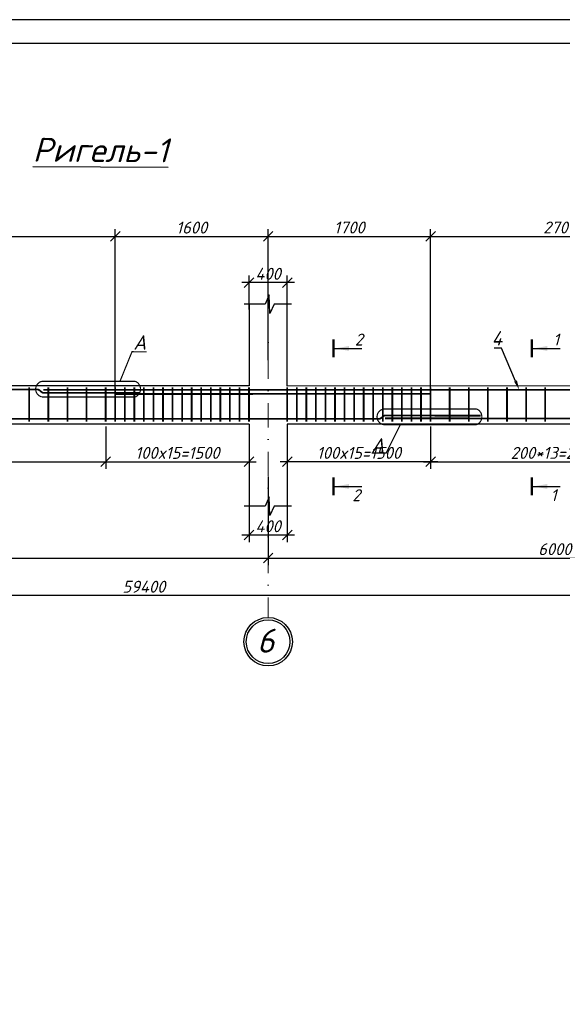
# Model space of a CAD drawing. Header units: millimetres. Extents: x -33345 to 4712671, y -3392 to 121473.
# Tile 523 of 656: x 2625015 to 2636372, y 65899 to 86501. Entities that reach past the tile are written whole.
import ezdxf
from ezdxf import colors
from ezdxf.entities.mleader import LeaderData, LeaderLine
from ezdxf.math import Vec2, Vec3

# ---------------------------------------------------------------- set-up
doc = ezdxf.new("R2010")
doc.units = ezdxf.units.MM
doc.linetypes.add('DASHDOTX2', pattern=[50.8, 25.4, -12.7, 0, -12.7])
doc.layers.add('0.25', color=7, linetype='Continuous', lineweight=25)
doc.layers.add('АСО-Текст', color=7, linetype='Continuous', lineweight=20)
doc.layers.add('Лист', color=7, linetype='Continuous')
doc.styles.add('_text', font='isocpeui.ttf')
doc.styles.add('Arch-Dim', font='isocpeui.ttf', dxfattribs={"height": 200})
doc.styles.add('GOST 2.304', font='isocpeui.ttf')
doc.styles.add('RUSS', font='RUSS.shx', dxfattribs={"width": 0.8, "oblique": 15, "height": 250})
doc.styles.add('ГОСТ 250', font='isocpeui.ttf', dxfattribs={"height": 250})
doc.styles.add('Тохир', font='isocpeui.ttf', dxfattribs={"oblique": 2, "height": 250})
doc.dimstyles.new('Islom 94', dxfattribs={"dimtxt": 250, "dimasz": 200, "dimexe": 150, "dimexo": 100, "dimgap": 60, "dimtad": 1, "dimdec": 0, "dimtxsty": '_text', "dimblk": 'OBLIQUE', "dimcen": 0, "dimdle": 150, "dimadec": 0, "dimazin": 0, "dimtfac": 1, "dimtdec": 0, "dimtmove": 0, "dimatfit": 3, "dimfxl": 1, "dimarcsym": 0})

# ---------------------------------------------------------------- blocks, each defined once
blk = doc.blocks.new('*U327')
at = {"layer": '0.25', "color": 5, "linetype": 'Continuous', "lineweight": 25, "ltscale": 100}
blk.add_lwpolyline([(-125914, 0), (0, 0), (0, 42000), (-125914, 42000), (-125914, 0)], dxfattribs=at)
at = {"layer": '0.25', "color": 7, "linetype": 'Continuous', "lineweight": 30, "ltscale": 100}
blk.add_lwpolyline([(-123914, 500), (-500, 500), (-500, 41500), (-123914, 41500), (-123914, 500)], dxfattribs=at)
blk = doc.blocks.new('_Oblique')
at = {"color": 0, "linetype": 'ByBlock', "lineweight": -2}
blk.add_line((-0.5, -0.5), (0.5, 0.5), dxfattribs=at)
blk = doc.blocks.new('*D1418')
at = {"color": 0, "lineweight": -2, "ltscale": 10, "transparency": 16777216}
for p, q in [((2629815, 76322), (2629815, 75567)), ((2630615, 76322), (2630615, 75567)), ((2630765, 75717), (2629665, 75717))]:
    blk.add_line(p, q, dxfattribs=at)
at = {"layer": 'Defpoints', "color": 0, "ltscale": 10, "transparency": 16777216}
for p in [(2629815, 76422), (2630615, 76422), (2629815, 75717)]:
    blk.add_point(p, dxfattribs=at)
at = {"color": 0, "lineweight": -2, "ltscale": 10, "transparency": 16777216, "xscale": 200, "yscale": 200, "zscale": 200, "rotation": 180}
blk.add_blockref('_Oblique', (2629815, 75717), dxfattribs=at)
at = {"color": 0, "lineweight": -2, "ltscale": 10, "transparency": 16777216, "xscale": 200, "yscale": 200, "zscale": 200}
blk.add_blockref('_Oblique', (2630615, 75717), dxfattribs=at)
at = {"color": 0, "ltscale": 10, "transparency": 16777216, "insert": (2630215, 75902), "char_height": 250, "attachment_point": 5, "style": '_text'}
blk.add_mtext('400', dxfattribs=at)
blk = doc.blocks.new('*D1419')
at = {"color": 0, "lineweight": -2, "ltscale": 10, "transparency": 16777216}
for p, q in [((2630765, 81000), (2629665, 81000)), ((2629815, 80439), (2629815, 81150)), ((2630615, 80439), (2630615, 81150))]:
    blk.add_line(p, q, dxfattribs=at)
at = {"layer": 'Defpoints', "color": 0, "ltscale": 10, "transparency": 16777216}
for p in [(2629815, 81000), (2629815, 80339), (2630615, 80339)]:
    blk.add_point(p, dxfattribs=at)
at = {"color": 0, "lineweight": -2, "ltscale": 10, "transparency": 16777216, "xscale": 200, "yscale": 200, "zscale": 200, "rotation": 180}
blk.add_blockref('_Oblique', (2629815, 81000), dxfattribs=at)
at = {"color": 0, "lineweight": -2, "ltscale": 10, "transparency": 16777216, "xscale": 200, "yscale": 200, "zscale": 200}
blk.add_blockref('_Oblique', (2630615, 81000), dxfattribs=at)
at = {"color": 0, "ltscale": 10, "transparency": 16777216, "insert": (2630215, 81185), "char_height": 250, "attachment_point": 5, "style": '_text'}
blk.add_mtext('400', dxfattribs=at)
blk = doc.blocks.new('*D2874')
at = {"color": 0, "lineweight": -2, "ltscale": 10, "transparency": 16777216}
for p, q in [((2616215, 77152), (2616215, 75087)), ((2630215, 76940), (2630215, 75087)), ((2616065, 75237), (2630365, 75237))]:
    blk.add_line(p, q, dxfattribs=at)
at = {"layer": 'Defpoints', "color": 0, "ltscale": 10, "transparency": 16777216}
for p in [(2616215, 77252, 1359241), (2630215, 77040, 1359241), (2630215, 75237)]:
    blk.add_point(p, dxfattribs=at)
at = {"color": 0, "lineweight": -2, "ltscale": 10, "transparency": 16777216, "xscale": 200, "yscale": 200, "zscale": 200, "rotation": 180}
blk.add_blockref('_Oblique', (2616215, 75237), dxfattribs=at)
at = {"color": 0, "lineweight": -2, "ltscale": 10, "transparency": 16777216, "xscale": 200, "yscale": 200, "zscale": 200}
blk.add_blockref('_Oblique', (2630215, 75237), dxfattribs=at)
at = {"color": 0, "ltscale": 10, "transparency": 16777216, "insert": (2623215, 75424), "char_height": 250, "attachment_point": 5, "style": '_text'}
blk.add_mtext('7000', dxfattribs=at)
blk = doc.blocks.new('*D2875')
at = {"color": 0, "lineweight": -2, "ltscale": 10, "transparency": 16777216}
for p, q in [((2642215, 77152), (2642215, 75087)), ((2630215, 76940), (2630215, 75087)), ((2630065, 75237), (2642365, 75237))]:
    blk.add_line(p, q, dxfattribs=at)
at = {"layer": 'Defpoints', "color": 0, "ltscale": 10, "transparency": 16777216}
for p in [(2642215, 77252, 1359241), (2630215, 77040, 1359241), (2642215, 75237)]:
    blk.add_point(p, dxfattribs=at)
at = {"color": 0, "lineweight": -2, "ltscale": 10, "transparency": 16777216, "xscale": 200, "yscale": 200, "zscale": 200, "rotation": 180}
blk.add_blockref('_Oblique', (2630215, 75237), dxfattribs=at)
at = {"color": 0, "lineweight": -2, "ltscale": 10, "transparency": 16777216, "xscale": 200, "yscale": 200, "zscale": 200}
blk.add_blockref('_Oblique', (2642215, 75237), dxfattribs=at)
at = {"color": 0, "ltscale": 10, "transparency": 16777216, "insert": (2636215, 75422), "char_height": 250, "attachment_point": 5, "style": '_text'}
blk.add_mtext('6000', dxfattribs=at)
blk = doc.blocks.new('*D2880')
at = {"color": 0, "lineweight": -2, "ltscale": 10, "transparency": 16777216}
for p, q in [((2568215, 77052), (2568215, 74302)), ((2687015, 77052), (2687015, 74302)), ((2687165, 74452), (2568065, 74452))]:
    blk.add_line(p, q, dxfattribs=at)
at = {"layer": 'Defpoints', "color": 0, "ltscale": 10, "transparency": 16777216}
for p in [(2568215, 77152, 1359241), (2687015, 77152), (2568215, 74452)]:
    blk.add_point(p, dxfattribs=at)
at = {"color": 0, "lineweight": -2, "ltscale": 10, "transparency": 16777216, "xscale": 200, "yscale": 200, "zscale": 200, "rotation": 180}
blk.add_blockref('_Oblique', (2568215, 74452), dxfattribs=at)
at = {"color": 0, "lineweight": -2, "ltscale": 10, "transparency": 16777216, "xscale": 200, "yscale": 200, "zscale": 200}
blk.add_blockref('_Oblique', (2687015, 74452), dxfattribs=at)
at = {"color": 0, "ltscale": 10, "transparency": 16777216, "insert": (2627615, 74637), "char_height": 250, "attachment_point": 5, "style": '_text'}
blk.add_mtext('59400', dxfattribs=at)
blk = doc.blocks.new('*D1433')
at = {"color": 0, "lineweight": -2, "ltscale": 10, "transparency": 16777216}
for p, q in [((2633615, 77877), (2633615, 77102)), ((2638815, 77877), (2638815, 77102)), ((2633465, 77252), (2638965, 77252))]:
    blk.add_line(p, q, dxfattribs=at)
at = {"layer": 'Defpoints', "color": 0, "ltscale": 10, "transparency": 16777216}
for p in [(2633615, 77977, 1359241), (2638815, 77977, 1359241), (2638815, 77252)]:
    blk.add_point(p, dxfattribs=at)
at = {"color": 0, "lineweight": -2, "ltscale": 10, "transparency": 16777216, "xscale": 200, "yscale": 200, "zscale": 200, "rotation": 180}
blk.add_blockref('_Oblique', (2633615, 77252), dxfattribs=at)
at = {"color": 0, "lineweight": -2, "ltscale": 10, "transparency": 16777216, "xscale": 200, "yscale": 200, "zscale": 200}
blk.add_blockref('_Oblique', (2638815, 77252), dxfattribs=at)
at = {"color": 0, "ltscale": 10, "transparency": 16777216, "insert": (2636215, 77437), "char_height": 250, "attachment_point": 5, "style": '_text'}
blk.add_mtext('200*13=2600', dxfattribs=at)
blk = doc.blocks.new('*D1482')
at = {"color": 0, "lineweight": -2, "ltscale": 10, "transparency": 16777216}
for p, q in [((2633615, 77991), (2633615, 77102)), ((2630615, 77759), (2630615, 77102)), ((2633765, 77252), (2630465, 77252))]:
    blk.add_line(p, q, dxfattribs=at)
at = {"layer": 'Defpoints', "color": 0, "ltscale": 10, "transparency": 16777216}
for p in [(2633615, 78091), (2630615, 77859), (2630615, 77252)]:
    blk.add_point(p, dxfattribs=at)
at = {"color": 0, "lineweight": -2, "ltscale": 10, "transparency": 16777216, "xscale": 200, "yscale": 200, "zscale": 200, "rotation": 180}
blk.add_blockref('_Oblique', (2630615, 77252), dxfattribs=at)
at = {"color": 0, "lineweight": -2, "ltscale": 10, "transparency": 16777216, "xscale": 200, "yscale": 200, "zscale": 200}
blk.add_blockref('_Oblique', (2633615, 77252), dxfattribs=at)
at = {"color": 0, "ltscale": 10, "transparency": 16777216, "insert": (2632115, 77437), "char_height": 250, "attachment_point": 5, "style": '_text'}
blk.add_mtext('100x15=1500', dxfattribs=at)
blk = doc.blocks.new('*D1487')
at = {"color": 0, "lineweight": -2, "ltscale": 10, "transparency": 16777216}
for p, q in [((2626815, 77991), (2626815, 77102)), ((2629815, 77759), (2629815, 77102)), ((2626665, 77252), (2629965, 77252))]:
    blk.add_line(p, q, dxfattribs=at)
at = {"layer": 'Defpoints', "color": 0, "ltscale": 10, "transparency": 16777216}
for p in [(2626815, 78091), (2629815, 77859), (2629815, 77252)]:
    blk.add_point(p, dxfattribs=at)
at = {"color": 0, "lineweight": -2, "ltscale": 10, "transparency": 16777216, "xscale": 200, "yscale": 200, "zscale": 200, "rotation": 180}
blk.add_blockref('_Oblique', (2626815, 77252), dxfattribs=at)
at = {"color": 0, "lineweight": -2, "ltscale": 10, "transparency": 16777216, "xscale": 200, "yscale": 200, "zscale": 200}
blk.add_blockref('_Oblique', (2629815, 77252), dxfattribs=at)
at = {"color": 0, "ltscale": 10, "transparency": 16777216, "insert": (2628315, 77437), "char_height": 250, "attachment_point": 5, "style": '_text'}
blk.add_mtext('100x15=1500', dxfattribs=at)
blk = doc.blocks.new('*D1488')
at = {"color": 0, "lineweight": -2, "ltscale": 10, "transparency": 16777216}
for p, q in [((2619615, 77810), (2619615, 77102)), ((2626815, 77810), (2626815, 77102)), ((2619465, 77252), (2626965, 77252))]:
    blk.add_line(p, q, dxfattribs=at)
at = {"layer": 'Defpoints', "color": 0, "ltscale": 10, "transparency": 16777216}
for p in [(2619615, 77910, 1359241), (2626815, 77910, 1359241), (2626815, 77252)]:
    blk.add_point(p, dxfattribs=at)
at = {"color": 0, "lineweight": -2, "ltscale": 10, "transparency": 16777216, "xscale": 200, "yscale": 200, "zscale": 200, "rotation": 180}
blk.add_blockref('_Oblique', (2619615, 77252), dxfattribs=at)
at = {"color": 0, "lineweight": -2, "ltscale": 10, "transparency": 16777216, "xscale": 200, "yscale": 200, "zscale": 200}
blk.add_blockref('_Oblique', (2626815, 77252), dxfattribs=at)
at = {"color": 0, "ltscale": 10, "transparency": 16777216, "insert": (2623215, 77437), "char_height": 250, "attachment_point": 5, "style": '_text'}
blk.add_mtext('200*18=3600', dxfattribs=at)
blk = doc.blocks.new('*D2894')
at = {"color": 0, "lineweight": -2, "transparency": 16777216}
for p, q in [((2619615, 78773), (2619615, 82116)), ((2627015, 78769), (2627015, 82116)), ((2619465, 81966), (2627165, 81966))]:
    blk.add_line(p, q, dxfattribs=at)
at = {"layer": 'Defpoints', "color": 0, "transparency": 16777216}
for p in [(2627015, 81966), (2619615, 78673, 1359241), (2627015, 78669, 1359241)]:
    blk.add_point(p, dxfattribs=at)
at = {"color": 0, "lineweight": -2, "transparency": 16777216, "xscale": 200, "yscale": 200, "zscale": 200, "rotation": 180}
blk.add_blockref('_Oblique', (2619615, 81966), dxfattribs=at)
at = {"color": 0, "lineweight": -2, "transparency": 16777216, "xscale": 200, "yscale": 200, "zscale": 200}
blk.add_blockref('_Oblique', (2627015, 81966), dxfattribs=at)
at = {"color": 0, "lineweight": 0, "transparency": 16777216, "insert": (2623315, 82153), "char_height": 250, "attachment_point": 5, "style": '_text'}
blk.add_mtext('3700', dxfattribs=at)
blk = doc.blocks.new('*D2895')
at = {"color": 0, "lineweight": -2, "transparency": 16777216}
for p, q in [((2627015, 78769), (2627015, 82116)), ((2630215, 79376), (2630215, 82116)), ((2626865, 81966), (2630365, 81966))]:
    blk.add_line(p, q, dxfattribs=at)
at = {"layer": 'Defpoints', "color": 0, "transparency": 16777216}
for p in [(2630215, 81966), (2630215, 79276, 1359241), (2627015, 78669, 1359241)]:
    blk.add_point(p, dxfattribs=at)
at = {"color": 0, "lineweight": -2, "transparency": 16777216, "xscale": 200, "yscale": 200, "zscale": 200, "rotation": 180}
blk.add_blockref('_Oblique', (2627015, 81966), dxfattribs=at)
at = {"color": 0, "lineweight": -2, "transparency": 16777216, "xscale": 200, "yscale": 200, "zscale": 200}
blk.add_blockref('_Oblique', (2630215, 81966), dxfattribs=at)
at = {"color": 0, "lineweight": 0, "transparency": 16777216, "insert": (2628615, 82151), "char_height": 250, "attachment_point": 5, "style": '_text'}
blk.add_mtext('1600', dxfattribs=at)
blk = doc.blocks.new('*D2896')
at = {"color": 0, "lineweight": -2, "transparency": 16777216}
for p, q in [((2630215, 79376), (2630215, 82116)), ((2633615, 78773), (2633615, 82116)), ((2630065, 81966), (2633765, 81966))]:
    blk.add_line(p, q, dxfattribs=at)
at = {"layer": 'Defpoints', "color": 0, "transparency": 16777216}
for p in [(2633615, 81966), (2630215, 79276, 1359241), (2633615, 78673, 1359241)]:
    blk.add_point(p, dxfattribs=at)
at = {"color": 0, "lineweight": -2, "transparency": 16777216, "xscale": 200, "yscale": 200, "zscale": 200, "rotation": 180}
blk.add_blockref('_Oblique', (2630215, 81966), dxfattribs=at)
at = {"color": 0, "lineweight": -2, "transparency": 16777216, "xscale": 200, "yscale": 200, "zscale": 200}
blk.add_blockref('_Oblique', (2633615, 81966), dxfattribs=at)
at = {"color": 0, "lineweight": 0, "transparency": 16777216, "insert": (2631915, 82153), "char_height": 250, "attachment_point": 5, "style": '_text'}
blk.add_mtext('1700', dxfattribs=at)
blk = doc.blocks.new('*D2897')
at = {"color": 0, "lineweight": -2, "transparency": 16777216}
for p, q in [((2633615, 78773), (2633615, 82116)), ((2639015, 78769), (2639015, 82116)), ((2633465, 81966), (2639165, 81966))]:
    blk.add_line(p, q, dxfattribs=at)
at = {"layer": 'Defpoints', "color": 0, "transparency": 16777216}
for p in [(2639015, 81966), (2633615, 78673, 1359241), (2639015, 78669, 1359241)]:
    blk.add_point(p, dxfattribs=at)
at = {"color": 0, "lineweight": -2, "transparency": 16777216, "xscale": 200, "yscale": 200, "zscale": 200, "rotation": 180}
blk.add_blockref('_Oblique', (2633615, 81966), dxfattribs=at)
at = {"color": 0, "lineweight": -2, "transparency": 16777216, "xscale": 200, "yscale": 200, "zscale": 200}
blk.add_blockref('_Oblique', (2639015, 81966), dxfattribs=at)
at = {"color": 0, "lineweight": 0, "transparency": 16777216, "insert": (2636315, 82153), "char_height": 250, "attachment_point": 5, "style": '_text'}
blk.add_mtext('2700', dxfattribs=at)
blk = doc.blocks.new('asdfsad')
at = {"layer": 'АСО-Текст', "char_height": 300, "width": 4488.273, "attachment_point": 1, "style": 'RUSS'}
for insert in [(1262235.5, -413358.2), (1255930.4, -416387.8)]:
    blk.add_mtext('\\pi1133.11364;Продольная\\P\\pi1308.11364;арматура \\P\\pi1474.93182;колонны', dxfattribs=dict(at, insert=insert))

msp = doc.modelspace()

# ---------------------------------------------------------------- linework, layer by layer
at = {"color": 177, "ltscale": 10, "true_color": 0x293189}
for p, q in [((2629814.996, 80553.939), (2629814.996, 78841.039)), ((2629814.996, 80550.332), (2629814.996, 78841.039)), ((2629814.996, 78041.039), (2629814.996, 76324.533))]:
    msp.add_line(p, q, dxfattribs=at)
at = {"color": 1, "linetype": 'DASHDOTX2', "lineweight": 5, "ltscale": 20}
msp.add_line((2630215.152, 80510.221), (2630215.152, 73993.17), dxfattribs=at)
at = {"color": 177, "lineweight": 25, "ltscale": 10, "true_color": 0x293189}
for p, q in [((2630614.996, 78834.955), (2630614.996, 80550.332)), ((2629814.996, 78841.039), (2616614.996, 78834.955)), ((2641814.996, 78841.039), (2630614.996, 78834.955)), ((2629814.996, 78041.039), (2616614.996, 78038.644)), ((2629814.996, 78038.644), (2629814.996, 76324.533)), ((2641814.996, 78041.039), (2630614.996, 78038.644)), ((2630614.996, 78038.644), (2630614.996, 76324.533))]:
    msp.add_line(p, q, dxfattribs=at)
at = {"color": 116, "true_color": 0x136734}
for p, q in [((2631606.849, 79622.392), (2632178.557, 79622.393)), ((2635758.46, 79622.392), (2636330.168, 79622.393)), ((2631606.849, 76735.179), (2632178.557, 76735.18)), ((2635758.46, 76735.179), (2636330.168, 76735.18))]:
    msp.add_line(p, q, dxfattribs=at)
at = {"color": 7}
for points in [[(2630700.999, 80550.332), (2630343.594, 80550.332), (2630252.343, 80356.153), (2630243.559, 80549.22), (2630235.828, 80740.959), (2630154.065, 80550.332), (2629715.751, 80550.332)], [(2630700.999, 76324.533), (2630343.594, 76324.533), (2630252.343, 76130.353), (2630243.559, 76323.42), (2630235.828, 76515.16), (2630154.065, 76324.533), (2629715.751, 76324.533)]]:
    msp.add_lwpolyline(points, dxfattribs=at)
at = {"color": 116, "linetype": 'Continuous', "lineweight": 50, "ltscale": 100, "true_color": 0x136734}
for points in [[(2631581.849, 79437.668), (2631581.849, 79807.116)], [(2635733.46, 79437.668), (2635733.46, 79807.116)], [(2631581.849, 76550.455), (2631581.849, 76919.903)], [(2635733.46, 76550.455), (2635733.46, 76919.903)]]:
    msp.add_lwpolyline(points, dxfattribs=at)
at = {"color": 18, "true_color": 0x000000, "const_width": 25, "elevation": -1359241.496}
msp.add_lwpolyline([(2627114.319, 78934.496), (2627365.766, 79553.184), (2627670.578, 79552.169)], dxfattribs=at)
msp.add_lwpolyline([(2627436.073, 78608.572), (2625479.953, 78608.572, -0.795863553), (2625479.953, 78934.496), (2627436.073, 78934.496, -0.661963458), (2627436.073, 78608.572)], format="xyb", dxfattribs=at)
at = {"ltscale": 100, "const_width": 36.895, "elevation": -1359241.496}
for points in [[(2627516.372, 78695.24), (2625515.6, 78693.741), (2625515.6, 78693.741), (2625515.6, 78693.741), (2625515.6, 78693.741, -0.177499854), (2625476.819, 78707.94), (2625430.567, 78747.081, 0.177499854), (2625391.786, 78761.281), (2619700.818, 78760.683), (2607510.463, 78755.928)], [(2647526.34, 78695.24), (2645525.568, 78693.741), (2645525.568, 78693.741), (2645525.568, 78693.741), (2645525.568, 78693.741, -0.177499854), (2645486.787, 78707.94), (2645440.536, 78747.081, 0.177499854), (2645401.755, 78761.281), (2643894.787, 78760.683), (2625512.32, 78755.928)]]:
    msp.add_lwpolyline(points, format="xyb", dxfattribs=at)
at = {"color": 32, "ltscale": 100, "true_color": 0xcd6928, "const_width": 36.895}
for points in [[(2625215.307, 78810.129), (2625215.307, 78091.476)], [(2625615.307, 78810.129), (2625615.307, 78091.476)], [(2626015.307, 78810.129), (2626015.307, 78091.476)], [(2626415.307, 78810.129), (2626415.307, 78091.476)], [(2626814.686, 78810.129), (2626814.686, 78091.476)], [(2627014.686, 78810.129), (2627014.686, 78091.476)], [(2627214.686, 78810.129), (2627214.686, 78091.476)], [(2627414.686, 78810.129), (2627414.686, 78091.476)], [(2627414.686, 78810.129), (2627414.686, 78091.476)], [(2627614.686, 78810.129), (2627614.686, 78091.476)], [(2627814.686, 78810.129), (2627814.686, 78091.476)], [(2628014.686, 78810.129), (2628014.686, 78091.476)], [(2628214.686, 78810.129), (2628214.686, 78091.476)], [(2628414.686, 78810.129), (2628414.686, 78091.476)], [(2628614.686, 78810.129), (2628614.686, 78091.476)], [(2628814.686, 78810.129), (2628814.686, 78091.476)], [(2629014.686, 78810.129), (2629014.686, 78091.476)], [(2629214.686, 78810.129), (2629214.686, 78091.476)], [(2629414.686, 78810.129), (2629414.686, 78091.476)], [(2629614.686, 78810.129), (2629614.686, 78091.476)], [(2629814.686, 78810.129), (2629814.686, 78091.476)], [(2630614.996, 78810.129), (2630614.996, 78091.476)], [(2630814.996, 78810.129), (2630814.996, 78091.476)], [(2631014.996, 78810.129), (2631014.996, 78091.476)], [(2631214.996, 78810.129), (2631214.996, 78091.476)], [(2631414.996, 78810.129), (2631414.996, 78091.476)], [(2631614.996, 78810.129), (2631614.996, 78091.476)], [(2631814.996, 78810.129), (2631814.996, 78091.476)], [(2632014.996, 78810.129), (2632014.996, 78091.476)], [(2632214.996, 78810.129), (2632214.996, 78091.476)], [(2632414.996, 78810.129), (2632414.996, 78091.476)], [(2632614.996, 78810.129), (2632614.996, 78091.476)], [(2632814.996, 78810.129), (2632814.996, 78091.476)], [(2633014.996, 78810.129), (2633014.996, 78091.476)], [(2633014.996, 78810.129), (2633014.996, 78091.476)], [(2633214.996, 78810.129), (2633214.996, 78091.476)], [(2633414.996, 78810.129), (2633414.996, 78091.476)], [(2633614.996, 78810.129), (2633614.996, 78091.476)], [(2634014.996, 78810.129), (2634014.996, 78091.476)], [(2634414.996, 78810.129), (2634414.996, 78091.476)], [(2634814.996, 78810.129), (2634814.996, 78091.476)], [(2635214.996, 78810.129), (2635214.996, 78091.476)], [(2635614.996, 78810.129), (2635614.996, 78091.476)], [(2636014.996, 78810.129), (2636014.996, 78091.476)]]:
    msp.add_lwpolyline(points, dxfattribs=at)
at = {"color": 5, "ltscale": 100, "const_width": 36.895}
msp.add_lwpolyline([(2627014.996, 78668.616), (2633614.996, 78672.533)], dxfattribs=at)
at = {"color": 18, "true_color": 0x000000, "const_width": 25}
msp.add_lwpolyline([(2634580.921, 78028.795), (2632624.801, 78028.795, -0.795863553), (2632624.801, 78354.718), (2634580.921, 78354.718, -0.661963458), (2634580.921, 78028.795)], format="xyb", dxfattribs=at)
at = {"ltscale": 100, "const_width": 36.895}
for points in [[(2634664.524, 78215.906), (2632663.752, 78218.124), (2632663.752, 78218.124), (2632663.752, 78218.124), (2632663.752, 78218.124, 0.177499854), (2632624.966, 78203.938), (2632578.701, 78164.814, -0.177499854), (2632539.915, 78150.629), (2616387.193, 78151.277), (2605465.078, 78160.896)], [(2651088.016, 78215.906), (2649087.244, 78218.124), (2649087.244, 78218.124), (2649087.244, 78218.124), (2649087.244, 78218.124, 0.177499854), (2649048.458, 78203.938), (2649002.193, 78164.814, -0.177499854), (2648963.407, 78150.629), (2642295.415, 78151.277), (2632658.89, 78160.896)]]:
    msp.add_lwpolyline(points, format="xyb", dxfattribs=at)
at = {"color": 18, "true_color": 0x000000, "const_width": 25}
msp.add_lwpolyline([(2632982.268, 78028.795), (2632685.475, 77435.57), (2632380.663, 77434.555)], dxfattribs=at)
at = {"color": 18, "ltscale": 15, "true_color": 0x000000}
msp.add_circle((2630215.152, 73485.656), 507.514, dxfattribs=at)
at = {"color": 1, "lineweight": 30, "ltscale": 15}
msp.add_circle((2630215.152, 73485.656), 457.514, dxfattribs=at)
at = {"color": 116, "true_color": 0x136734}
for points in [[(2631606.849, 79622.392), (2631907.299, 79672.671), (2631907.299, 79572.115)], [(2635758.46, 79622.392), (2636058.91, 79672.671), (2636058.91, 79572.115)], [(2631606.849, 76735.179), (2631907.299, 76785.458), (2631907.299, 76684.902)], [(2635758.46, 76735.179), (2636058.91, 76785.458), (2636058.91, 76684.902)]]:
    msp.add_solid(points, dxfattribs=at)

# ---------------------------------------------------------------- block references
at = {"lineweight": 25, "xscale": 0.9162906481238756, "yscale": 0.9162906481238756, "zscale": 0.9162906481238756}
for p in [(1103190.092, 458811.149, 1359241.5), (1145190.092, 458811.149, 1359241.5)]:
    msp.add_blockref('asdfsad', p, dxfattribs=at)
at = {"layer": 'Лист', "ltscale": 100, "transparency": 33554687}
msp.add_blockref('*U327', (2690204.686, 44501.326, 1359241.5), dxfattribs=at)

# ---------------------------------------------------------------- texts
at = {"color": 116, "true_color": 0x136734, "style": '_text'}
for s, p in [('2', (2631975.902, 76426.34)), ('1', (2636127.513, 76426.34))]:
    msp.add_text(s, height=250, dxfattribs=at).set_placement(p)
at = {"color": 177, "ltscale": 10, "true_color": 0x293189, "insert": (2626708.475, 83772.974), "char_height": 500, "width": 5341.60349, "attachment_point": 5, "rotation": 359.7044053, "style": 'ГОСТ 250'}
msp.add_mtext('{\\LРигель-1}', dxfattribs=at)
at = {"color": 116, "true_color": 0x136734, "char_height": 250, "width": 186.33523, "attachment_point": 1, "style": '_text'}
for s, insert in [('2', (2632029.323, 79933.296)), ('1', (2636180.934, 79933.296))]:
    msp.add_mtext(s, dxfattribs=dict(at, insert=insert))
at = {"color": 18, "true_color": 0x000000, "char_height": 300, "width": 227.18182, "style": 'Arch-Dim'}
for insert, attachment_point in [((2627393.611, 79896.773, -1359241.496), 1), ((2632642.935, 77746.324), 3)]:
    msp.add_mtext('A', dxfattribs=dict(at, insert=insert, attachment_point=attachment_point))
at = {"insert": (2630344.825, 73257.669, 473082.499), "char_height": 500, "width": 333.15362, "attachment_point": 9, "style": 'GOST 2.304'}
msp.add_mtext('6', dxfattribs=at)

# ---------------------------------------------------------------- dimensions: what is measured, and where the dimension line sits
at = {"color": 154, "lineweight": 0}
for base, p1, p2, picture, middle in [((2627014.996, 81965.919, -1359241.496), (2619614.996, 78672.533), (2627014.996, 78668.616), '*D2894', (2623314.996, 82152.529, -1359241.496)), ((2630215.152, 81965.919, -1359241.496), (2627014.996, 78668.616), (2630215.152, 79276.177), '*D2895', (2628615.074, 82150.919, -1359241.496)), ((2633614.996, 81965.919, -1359241.496), (2630215.152, 79276.177), (2633614.996, 78672.533), '*D2896', (2631915.074, 82152.529, -1359241.496)), ((2639014.996, 81965.919, -1359241.496), (2633614.996, 78672.533), (2639014.996, 78668.616), '*D2897', (2636314.996, 82152.529, -1359241.496))]:
    dim = msp.add_linear_dim(base=base, p1=p1, p2=p2, dimstyle='Islom 94', override={"dimlfac": 0.5, "dimtmove": 1}, dxfattribs=at)
    dim.commit()
    dim.dimension.update_dxf_attribs({"geometry": picture, "text_midpoint": middle})
at = {"color": 177, "ltscale": 10, "true_color": 0x293189}
for base, p1, p2, text, picture, middle in [((2629814.996, 80999.817), (2630614.996, 80338.989), (2629814.996, 80338.989), '400', '*D1419', (2630214.996, 81184.817)), ((2630614.996, 77251.951), (2633614.996, 78091.476), (2630614.996, 77859.271), '100x15=<>', '*D1482', (2632114.996, 77436.951)), ((2626814.686, 77251.951, -1359241.496), (2619615.307, 77910.457), (2626814.686, 77910.457), '200*18=<>', '*D1488', (2623214.996, 77436.951, -1359241.496)), ((2638814.996, 77251.951, -1359241.496), (2633614.996, 77977.376), (2638814.996, 77977.376), '200*13=<>', '*D1433', (2636214.996, 77436.951, -1359241.496)), ((2629814.996, 75717.454), (2630614.996, 76421.806), (2629814.996, 76421.806), '400', '*D1418', (2630214.996, 75902.454))]:
    dim = msp.add_linear_dim(base=base, p1=p1, p2=p2, text=text, dimstyle='Islom 94', override={"dimlfac": 0.5}, dxfattribs=at)
    dim.commit()
    dim.dimension.update_dxf_attribs({"geometry": picture, "text_midpoint": middle})
dim = msp.add_linear_dim(base=(2629814.686, 77251.951), p1=(2626814.686, 78091.476), p2=(2629814.686, 77859.271), angle=180, text='100x15=<>', dimstyle='Islom 94', override={"dimlfac": 0.5}, dxfattribs=at)
dim.commit()
dim.dimension.update_dxf_attribs({"geometry": '*D1487', "text_midpoint": (2628314.686, 77436.951)})
for base, p1, p2, picture, middle in [((2568215.152, 74452.396, -1359241.496), (2687015.152, 77151.696, -1359241.496), (2568215.152, 77151.696), '*D2880', (2627615.152, 74637.396, -1359241.496)), ((2630215.152, 75236.924, -1359241.496), (2616215.152, 77251.696), (2630215.152, 77039.932), '*D2874', (2623215.152, 75423.534, -1359241.496)), ((2642215.152, 75236.924, -1359241.496), (2630215.152, 77039.932), (2642215.152, 77251.696), '*D2875', (2636215.152, 75421.924, -1359241.496))]:
    dim = msp.add_linear_dim(base=base, p1=p1, p2=p2, dimstyle='Islom 94', override={"dimlfac": 0.5}, dxfattribs=at)
    dim.commit()
    dim.dimension.update_dxf_attribs({"geometry": picture, "text_midpoint": middle})

# ---------------------------------------------------------------- leaders
at = {"color": 226, "lineweight": 25, "true_color": 0x691c66}
ml = msp.add_multileader_mtext('Standard', dxfattribs=at)
ml.set_content('4', color=(105, 28, 102), style='Тохир')
ml.set_leader_properties()
ml.build(insert=Vec2(0, 0))
ml.multileader.update_dxf_attribs({"text_left_attachment_type": 6, "text_right_attachment_type": 6, "dogleg_length": 0.36, "arrow_head_size": 200})
ctx = ml.context
ctx.base_point, ctx.char_height, ctx.arrow_head_size, ctx.plane_origin = Vec3(2634901.403, 79625.545, -1359241.496), 300, 200, Vec3(2613036.759, 75732.302, -1359241.496)
ctx.left_attachment, ctx.right_attachment, ctx.text_align_type = 6, 6, 1
notes = []
notes.append((ctx, [(0, (1, 1, 0), (2635101.467, 79625.545, -1359241.496), (-1, 0), 0.36, [(0, [(2635471.554, 78756.715, -1359241.496)], 0, [])])]))
ctx.mtext.insert, ctx.mtext.width, ctx.mtext.alignment, ctx.mtext.flow_direction = Vec3(2635001.255, 79985.545, -1359241.496), 148.95385, 2, 5
for ctx, leaders in notes:
    for number, flags, end, landing, length, lines in leaders:
        leader = LeaderData()
        leader.index, (leader.has_last_leader_line, leader.has_dogleg_vector, leader.attachment_direction) = number, flags
        leader.last_leader_point, leader.dogleg_vector, leader.dogleg_length = Vec3(end), Vec3(landing), length
        for number, points, colour, breaks in lines:
            line = LeaderLine()
            line.index, line.vertices, line.color, line.breaks = number, Vec3.list(points), colors.encode_raw_color(colour), breaks
            leader.lines.append(line)
        ctx.leaders.append(leader)

doc.saveas('drawing.dxf')
